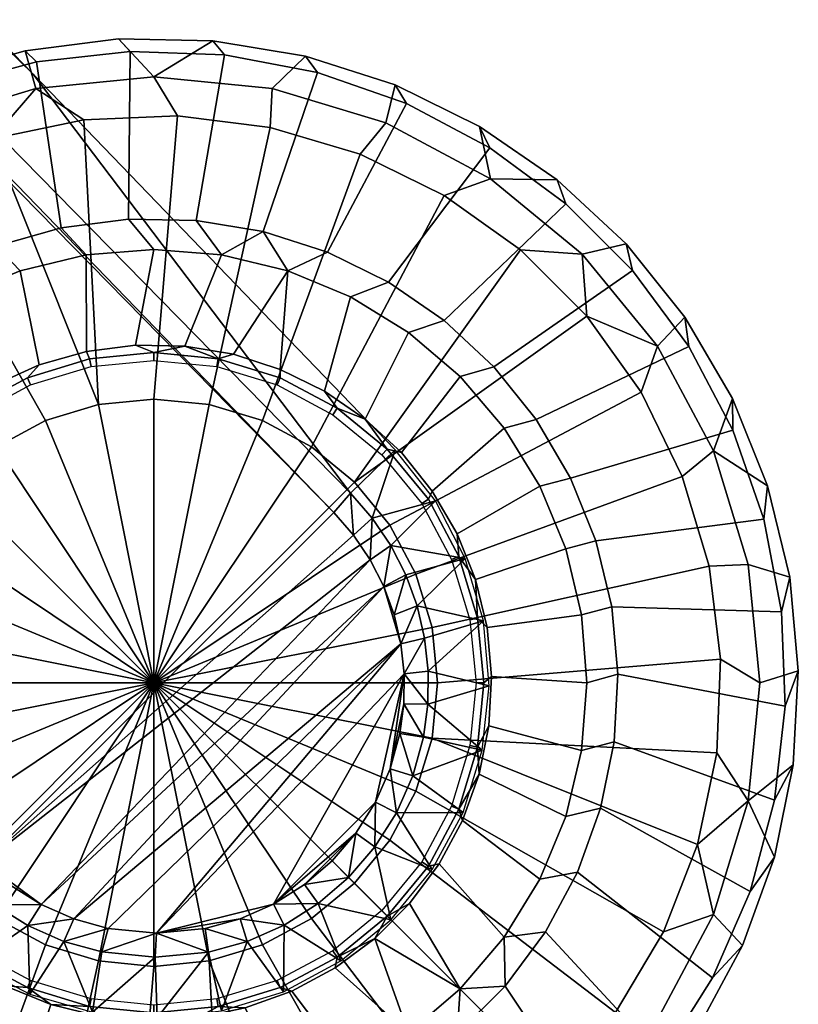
# Model space of a CAD drawing. Header units: millimetres. Extents: x -275 to 275, y -281 to 265.
# Tile 405 of 656: x 235 to 265, y -253 to -215. Entities that reach past the tile are written whole.
import ezdxf

# ---------------------------------------------------------------- set-up
doc = ezdxf.new("R2010")
doc.units = ezdxf.units.MM
doc.header["$MEASUREMENT"] = 0
doc.layers.add('nozky', color=250, linetype='Continuous')
doc.layers.add('podnoz', color=7, linetype='Continuous')

msp = doc.modelspace()

# ---------------------------------------------------------------- meshes
at = {"layer": 'nozky'}
mesh = msp.add_polyface(dxfattribs=at)
corners = [(24.583, -4.549, 280), (24.583, -4.549, 277), (25, 0, 277), (25, 0, 280), (20.925, -13.68, 280), (20.925, -13.68, 277), (23.245, -9.202, 277), (23.245, -9.202, 280), (13.681, -20.925, 280), (13.681, -20.925, 277), (17.678, -17.678, 277), (17.678, -17.678, 280), (4.549, -24.583, 280), (4.549, -24.583, 277), (9.202, -23.245, 277), (9.202, -23.245, 280), (0, -25, 280), (0, -25, 277), (23.245, -9.202, 280), (24.583, -4.549, 280), (25, 0, 280), (17.678, -17.678, 280), (20.925, -13.68, 280), (-13.681, -20.925, 280), (20.925, 13.68, 280), (9.202, -23.245, 280), (13.681, -20.925, 280), (-4.549, -24.583, 280), (0, -25, 280), (4.549, -24.583, 280), (-17.678, -17.678, 280), (223.797, -223.801, 1), (224.857, -224.862), (222.51, -227.635), (218.703, -231.425, 1), (220.649, -230.756), (219.329, -234.141), (218.394, -228.583, 2), (220.351, -225.503, 2), (217.366, -235.834, 1), (215.917, -235.429, 2), (216.904, -231.916, 2), (222.736, -222.741, 2), (234.137, -219.333), (235.83, -217.37, 1), (237.693, -218.587), (230.752, -220.654), (227.631, -222.514), (227.358, -220.879, 1), (231.421, -218.707, 1), (240.414, -216.918, 1), (235.425, -215.921, 2), (239.045, -215.456, 2), (228.579, -218.397, 2), (231.911, -216.909, 2), (225.499, -220.355, 2), (234.303, -231.272), (236.205, -230.256), (240.414, -240.418), (232.636, -232.64), (222.51, -227.635), (224.857, -224.862), (231.269, -234.307), (230.252, -236.209), (220.649, -230.756), (229.626, -238.272), (219.329, -234.141), (218.583, -237.697), (238.269, -229.63), (230.752, -220.654), (234.137, -219.333), (227.631, -222.514), (237.693, -218.587)]
mesh.append_faces([[corners[k] for k in face] for face in [(0, 1, 2, 3), (4, 5, 6, 7), (7, 6, 1, 0), (8, 9, 10, 11), (12, 13, 14, 15), (15, 14, 9, 8), (11, 10, 5, 4), (16, 17, 13, 12), (18, 19, 20, 20), (21, 22, 18, 18), (23, 21, 24, 24), (25, 26, 21, 21), (21, 27, 25, 25), (28, 29, 25, 25), (30, 23, 24, 24), (31, 32, 33, 33), (34, 33, 35, 35), (34, 35, 36, 36), (31, 34, 37, 38), (34, 31, 33, 33), (39, 34, 36, 36), (34, 39, 40, 41), (38, 42, 31, 31), (34, 41, 37, 37), (43, 44, 45, 45), (46, 47, 48, 49), (46, 49, 43, 43), (47, 32, 31, 48), (50, 44, 51, 52), (43, 49, 44, 44), (49, 48, 53, 54), (44, 49, 54, 51), (48, 31, 42, 55), (55, 53, 48, 48), (56, 57, 58, 58), (59, 56, 58, 58), (60, 61, 59, 62), (62, 63, 64, 60), (63, 65, 66, 64), (65, 67, 66, 66), (68, 57, 69, 70), (57, 56, 71, 69), (56, 59, 61, 71), (68, 70, 72, 72)]])
mesh = msp.add_polyface(dxfattribs=at)
corners = [(261.946, -235.904), (260.909, -232.421), (262.125, -231.425, 1), (263.463, -235.834, 1), (262.396, -239.509), (263.914, -240.418, 1), (264.219, -232.78, 2), (265.077, -236.327, 2), (265.41, -239.962, 2), (259.313, -229.157), (259.954, -227.362, 1), (257.202, -226.2), (257.031, -223.801, 1), (254.633, -223.63), (249.407, -218.707, 1), (253.47, -220.879, 1), (251.676, -221.519), (248.411, -219.923), (244.929, -218.886), (244.999, -217.37, 1), (241.323, -218.437), (240.414, -216.918, 1), (256.053, -220.913, 2), (258.726, -223.398, 2), (237.693, -218.587), (235.83, -217.37, 1), (261.009, -226.246, 2), (262.853, -229.395, 2), (249.77, -217.235, 2), (253.046, -218.844, 2), (246.295, -216.12, 2), (242.694, -215.522, 2), (239.045, -215.456, 2), (251.414, -240.418), (251.203, -242.564), (240.414, -240.418), (251.203, -238.272), (250.577, -236.209), (249.561, -234.307), (248.192, -232.64), (246.525, -231.272), (244.624, -230.256), (242.561, -229.63), (240.414, -229.418), (238.269, -229.63), (236.205, -230.256), (261.946, -235.904), (262.396, -239.509), (260.909, -232.421), (262.245, -243.139), (259.313, -229.157), (257.202, -226.2), (248.411, -219.923), (251.676, -221.519), (254.633, -223.63), (241.323, -218.437), (244.929, -218.886), (237.693, -218.587)]
mesh.append_faces([[corners[k] for k in face] for face in [(0, 1, 2, 3), (4, 0, 3, 5), (3, 2, 6, 7), (5, 3, 7, 8), (1, 9, 10, 2), (10, 9, 11, 11), (12, 11, 13, 13), (14, 15, 16, 17), (17, 18, 19, 14), (13, 16, 15, 12), (10, 11, 12, 12), (18, 20, 21, 19), (12, 15, 22, 23), (20, 24, 25, 21), (10, 12, 23, 26), (2, 10, 26, 27), (15, 14, 28, 29), (27, 6, 2, 2), (29, 22, 15, 15), (30, 28, 14, 19), (19, 21, 31, 30), (32, 31, 21, 21), (33, 34, 35, 35), (36, 33, 35, 35), (37, 36, 35, 35), (38, 37, 35, 35), (39, 38, 35, 35), (40, 39, 35, 35), (41, 40, 35, 35), (42, 41, 35, 35), (43, 42, 35, 35), (44, 43, 35, 35), (45, 44, 35, 35), (33, 36, 46, 47), (36, 37, 48, 46), (34, 33, 47, 49), (37, 38, 50, 48), (38, 39, 51, 50), (40, 41, 52, 53), (39, 40, 53, 54), (42, 43, 55, 56), (43, 44, 57, 55), (41, 42, 56, 52), (39, 54, 51, 51)]])
mesh = msp.add_polyface(dxfattribs=at)
corners = [(217.366, -235.834, 1), (219.329, -234.141), (218.583, -237.697), (218.433, -241.327), (218.883, -244.933), (217.366, -245.003, 1), (216.914, -240.418, 1), (218.703, -249.411, 1), (217.23, -249.774, 2), (216.115, -246.299, 2), (219.919, -248.416), (221.515, -251.68), (220.875, -253.474, 1), (215.519, -242.698, 2), (215.452, -239.049, 2), (215.917, -235.429, 2), (223.626, -254.637), (223.797, -257.035, 1), (226.195, -257.206), (229.152, -259.317), (227.358, -259.958, 1), (232.417, -260.913), (235.899, -261.95), (235.83, -263.467, 1), (231.421, -262.129, 1), (239.505, -262.399), (240.414, -263.918, 1), (223.394, -258.73, 2), (220.909, -256.056, 2), (218.84, -253.05, 2), (226.241, -261.013, 2), (229.392, -262.857, 2), (232.775, -264.223, 2), (236.323, -265.081, 2), (239.958, -265.414, 2), (231.269, -234.307), (232.636, -232.64), (240.414, -240.418), (230.252, -236.209), (229.626, -238.272), (229.414, -240.418), (229.626, -242.564), (230.252, -244.628), (231.269, -246.53), (232.636, -248.197), (234.303, -249.564), (236.205, -250.581), (218.433, -241.327), (218.583, -237.697), (218.883, -244.933), (219.919, -248.416), (221.515, -251.68), (223.626, -254.637), (232.417, -260.913), (229.152, -259.317), (226.195, -257.206), (238.269, -251.207), (235.899, -261.95)]
mesh.append_faces([[corners[k] for k in face] for face in [(0, 1, 2, 2), (3, 4, 5, 6), (2, 3, 6, 0), (5, 7, 8, 9), (7, 5, 4, 10), (10, 11, 12, 7), (6, 5, 9, 13), (0, 6, 14, 15), (12, 11, 16, 16), (17, 16, 18, 18), (18, 19, 20, 17), (21, 22, 23, 24), (19, 21, 24, 20), (12, 16, 17, 17), (22, 25, 26, 23), (12, 17, 27, 28), (7, 12, 29, 8), (6, 13, 14, 14), (17, 20, 30, 27), (28, 29, 12, 12), (31, 30, 20, 24), (24, 32, 31, 31), (24, 23, 33, 32), (23, 26, 34, 33), (35, 36, 37, 37), (38, 35, 37, 37), (39, 38, 37, 37), (40, 39, 37, 37), (41, 40, 37, 37), (42, 41, 37, 37), (43, 42, 37, 37), (44, 43, 37, 37), (45, 44, 37, 37), (46, 45, 37, 37), (39, 40, 47, 48), (40, 41, 49, 47), (41, 42, 50, 49), (42, 43, 51, 50), (43, 44, 52, 51), (45, 46, 53, 54), (44, 45, 54, 55), (46, 56, 57, 53), (55, 52, 44, 44)]])
mesh = msp.add_polyface(dxfattribs=at)
corners = [(239.505, -262.399), (243.136, -262.249), (244.999, -263.467, 1), (240.414, -263.918, 1), (246.691, -261.504), (250.076, -260.183), (253.198, -258.323), (253.47, -259.958, 1), (249.407, -262.129, 1), (257.031, -257.035, 1), (255.971, -255.975), (250.61, -263.245, 2), (247.179, -264.486, 2), (243.602, -265.214, 2), (239.958, -265.414, 2), (253.825, -261.517, 2), (256.754, -259.339, 2), (258.319, -253.202), (260.179, -250.081), (262.125, -249.411, 1), (259.954, -253.474, 1), (261.5, -246.696), (262.245, -243.139), (262.396, -239.509), (263.914, -240.418, 1), (263.463, -245.003, 1), (261.513, -253.829, 2), (259.335, -256.758, 2), (263.24, -250.615, 2), (265.41, -239.962, 2), (265.21, -243.606, 2), (264.481, -247.182, 2), (238.269, -251.207), (236.205, -250.581), (240.414, -240.418), (240.414, -251.418), (242.561, -251.207), (244.624, -250.581), (246.525, -249.564), (248.192, -248.197), (249.561, -246.53), (250.577, -244.628), (251.203, -242.564), (239.505, -262.399), (235.899, -261.95), (250.076, -260.183), (246.691, -261.504), (253.198, -258.323), (243.136, -262.249), (255.971, -255.975), (260.179, -250.081), (258.319, -253.202), (261.5, -246.696), (262.245, -243.139)]
mesh.append_faces([[corners[k] for k in face] for face in [(0, 1, 2, 3), (4, 2, 1, 1), (5, 6, 7, 8), (5, 8, 4, 4), (9, 7, 6, 10), (2, 8, 11, 12), (8, 2, 4, 4), (3, 2, 13, 14), (8, 7, 15, 11), (7, 16, 15, 15), (12, 13, 2, 2), (9, 16, 7, 7), (17, 18, 19, 20), (19, 18, 21, 21), (22, 23, 24, 25), (25, 21, 22, 22), (9, 20, 26, 27), (20, 9, 10, 17), (20, 19, 28, 26), (25, 24, 29, 30), (25, 19, 21, 21), (19, 25, 31, 28), (31, 25, 30, 30), (16, 9, 27, 27), (32, 33, 34, 34), (35, 32, 34, 34), (36, 35, 34, 34), (37, 36, 34, 34), (38, 37, 34, 34), (39, 38, 34, 34), (40, 39, 34, 34), (41, 40, 34, 34), (42, 41, 34, 34), (32, 35, 43, 44), (36, 37, 45, 46), (37, 38, 47, 45), (35, 36, 48, 43), (38, 39, 49, 47), (46, 48, 36, 36), (50, 51, 40, 41), (41, 42, 52, 50), (51, 49, 39, 40), (53, 52, 42, 42)]])
at = {"layer": 'podnoz'}
mesh = msp.add_polyface(dxfattribs=at)
corners = [(148.361, -132.913, 62.429), (49.342, -31.991, 74.811), (45.457, -37.306, 74.811), (41.582, -41.581, 74.811), (132.913, -148.361, 62.429), (37.306, -45.457, 74.811), (31.991, -49.342, 74.811), (44.555, -24.564, 74.595), (46.358, -28.655, 75.177), (47.068, -27.992, 74.28), (49.895, -31.162, 73.926), (49.342, -31.991, 74.811), (42.379, -20.909, 74.868), (43.787, -25.145, 75.493), (44.299, -19.714, 52.313), (44.714, -15.13, 29.339), (42.585, -15.993, 52.313), (42.507, -7.707, 29.445), (41.235, -12.125, 52.313), (47.068, -27.992, 74.28), (48.752, -26.58, 52.313), (44.555, -24.564, 74.595), (46.36, -23.254, 52.313), (42.379, -20.909, 74.868), (49.895, -31.162, 73.926), (48.296, -21.995, 29.223), (53.121, -28.05, 29.103), (51.451, -29.661, 52.313), (40.559, -17.062, 75.096), (36.689, -24.516, 75.945), (46.358, -28.655, 75.177), (149.013, -132.163, 61.532), (235.726, -216.823, 25), (144.424, -122.437, 27.052), (122.438, -144.423, 27.052), (31.162, -49.895, 73.926), (29.662, -51.451, 52.313), (28.051, -53.121, 29.103), (132.117, -148.968, 61.538), (132.117, -148.968, 61.538), (31.991, -49.342, 74.811), (31.162, -49.895, 73.926), (132.913, -148.361, 62.429), (148.361, -132.913, 62.429), (247.39, -233.814, 49.965), (149.013, -132.163, 61.532)]
mesh.append_faces([[corners[k] for k in face] for face in [(0, 1, 2, 2), (3, 4, 0, 0), (4, 5, 6, 6), (0, 2, 3, 3), (4, 3, 5, 5), (7, 8, 9, 9), (10, 9, 8, 8), (8, 11, 10, 10), (7, 12, 13, 13), (8, 7, 13, 13), (14, 15, 16, 16), (17, 18, 15, 15), (19, 20, 21, 21), (22, 23, 21, 21), (24, 20, 19, 19), (25, 14, 22, 22), (23, 22, 14, 14), (20, 25, 22, 22), (15, 14, 25, 25), (26, 20, 27, 27), (24, 27, 20, 20), (25, 20, 26, 26), (20, 22, 21, 21), (16, 28, 14, 14), (1, 29, 2, 2), (29, 1, 30, 30), (31, 32, 33, 33), (27, 33, 26, 26), (33, 27, 24, 24), (31, 33, 24, 24), (34, 35, 36, 36), (36, 37, 34, 34), (34, 38, 35, 35), (39, 40, 41, 41), (42, 40, 39, 39), (43, 44, 45, 45), (45, 10, 11, 11), (43, 45, 11, 11)]])
mesh = msp.add_polyface(dxfattribs=at)
corners = [(148.361, -132.913, 62.429), (132.913, -148.361, 62.429), (233.814, -247.389, 49.965), (247.39, -233.814, 49.965), (235.726, -216.823, 25), (149.013, -132.163, 61.532), (248.042, -233.063, 49.068), (216.823, -235.725, 25), (233.063, -248.042, 49.068), (132.117, -148.968, 61.538), (122.438, -144.423, 27.052), (132.913, -148.361, 62.429), (132.117, -148.968, 61.538), (233.063, -248.042, 49.068), (233.814, -247.389, 49.965), (149.013, -132.163, 61.532), (247.39, -233.814, 49.965), (248.042, -233.063, 49.068), (229.898, -232.601, 24.511), (231.149, -231.153, 24.511), (228.539, -228.543, 6.979), (226.827, -230.547, 6.979), (225.451, -232.794, 6.979), (228.873, -234.215, 24.511), (232.79, -225.455, 6.979), (230.543, -226.832, 6.979), (232.597, -229.903, 24.511), (234.211, -228.877, 24.511), (227.687, -227.69, 6), (225.969, -229.679, 6), (226.827, -230.547, 6.979), (228.539, -228.543, 6.979), (224.559, -231.897, 6), (225.451, -232.794, 6.979), (231.893, -224.563, 6), (229.675, -225.973, 6), (230.543, -226.832, 6.979), (232.79, -225.455, 6.979), (223.09, -223.094, 6), (220.701, -225.87, 6), (225.969, -229.679, 6), (227.687, -227.69, 6), (218.754, -228.97, 6), (217.289, -232.326, 6), (223.487, -234.296, 6), (224.559, -231.897, 6), (228.966, -218.758, 6), (225.865, -220.706, 6), (229.675, -225.973, 6), (231.893, -224.563, 6), (232.322, -217.293, 6), (234.292, -223.491, 6), (222.736, -222.741, 5.5), (220.351, -225.503, 5.5), (220.701, -225.87, 6), (223.09, -223.094, 6), (218.394, -228.583, 5.5), (216.904, -231.916, 5.5), (217.289, -232.326, 6), (218.754, -228.97, 6), (228.579, -218.397, 5.5), (225.499, -220.355, 5.5), (225.865, -220.706, 6), (228.966, -218.758, 6), (231.911, -216.909, 5.5), (232.322, -217.293, 6), (222.736, -222.741, 2), (220.351, -225.503, 2), (220.351, -225.503, 5.5), (222.736, -222.741, 5.5), (218.394, -228.583, 2), (216.904, -231.916, 2), (216.904, -231.916, 5.5), (218.394, -228.583, 5.5), (225.499, -220.355, 2), (225.499, -220.355, 5.5), (228.579, -218.397, 5.5), (228.579, -218.397, 2), (231.911, -216.909, 5.5), (231.911, -216.909, 2), (230.021, -233.474, 25), (231.575, -231.579, 25), (231.362, -231.366, 24.755), (229.771, -233.306, 24.755), (233.47, -230.025, 25), (233.302, -229.774, 24.755), (231.149, -231.153, 24.511), (229.898, -232.601, 24.511), (232.597, -229.903, 24.511)]
mesh.append_faces([[corners[k] for k in face] for face in [(0, 1, 2, 2), (2, 3, 0, 0), (4, 5, 6, 6), (7, 8, 9, 9), (10, 7, 9, 9), (11, 12, 13, 13), (14, 11, 13, 13), (15, 16, 17, 17), (18, 19, 20, 21), (21, 22, 23, 18), (24, 25, 26, 27), (25, 20, 19, 26), (28, 29, 30, 31), (29, 32, 33, 30), (34, 35, 36, 37), (31, 36, 35, 28), (38, 39, 40, 41), (42, 43, 44, 45), (39, 42, 45, 40), (46, 47, 48, 49), (47, 38, 41, 48), (50, 46, 49, 51), (52, 53, 54, 55), (56, 57, 58, 59), (53, 56, 59, 54), (60, 61, 62, 63), (61, 52, 55, 62), (64, 60, 63, 65), (66, 67, 68, 69), (70, 71, 72, 73), (67, 70, 73, 68), (74, 75, 76, 77), (66, 69, 75, 74), (77, 76, 78, 79), (80, 81, 82, 83), (81, 84, 85, 82), (86, 87, 83, 82), (88, 86, 82, 85)]])
mesh = msp.add_polyface(dxfattribs=at)
corners = [(248.042, -233.063, 49.068), (249.774, -231.392, 25), (235.726, -216.823, 25), (245.604, -224.446, 6.979), (243.041, -223.831, 6.979), (241.609, -227.37, 24.511), (243.496, -227.683, 24.511), (240.414, -223.624, 6.979), (237.787, -223.831, 6.979), (237.8, -227.579, 24.511), (239.696, -227.335, 24.511), (235.225, -224.446, 6.979), (235.958, -228.096, 24.511), (232.79, -225.455, 6.979), (234.211, -228.877, 24.511), (245.317, -228.267, 24.511), (242.056, -222.493, 6), (239.429, -222.445, 6), (240.414, -223.624, 6.979), (243.041, -223.831, 6.979), (236.822, -222.78, 6), (237.787, -223.831, 6.979), (234.292, -223.491, 6), (231.893, -224.563, 6), (232.79, -225.455, 6.979), (235.225, -224.446, 6.979), (244.648, -222.923, 6), (245.604, -224.446, 6.979), (246.755, -216.753, 6), (243.157, -216.072, 6), (242.056, -222.493, 6), (244.648, -222.923, 6), (239.498, -215.935, 6), (235.859, -216.345, 6), (236.822, -222.78, 6), (239.429, -222.445, 6), (232.322, -217.293, 6), (234.292, -223.491, 6), (246.295, -216.12, 5.5), (242.694, -215.522, 5.5), (243.157, -216.072, 6), (246.755, -216.753, 6), (239.045, -215.456, 5.5), (235.425, -215.921, 5.5), (235.859, -216.345, 6), (239.498, -215.935, 6), (231.911, -216.909, 5.5), (232.322, -217.293, 6), (242.694, -215.522, 2), (242.694, -215.522, 5.5), (246.295, -216.12, 5.5), (246.295, -216.12, 2), (235.425, -215.921, 2), (235.425, -215.921, 5.5), (239.045, -215.456, 5.5), (239.045, -215.456, 2), (231.911, -216.909, 2), (231.911, -216.909, 5.5), (242.853, -228.158, 25), (245.198, -228.87, 25), (245.313, -228.591, 24.755), (242.912, -227.863, 24.755), (240.414, -227.918, 25), (240.414, -227.617, 24.755), (237.976, -228.158, 25), (237.917, -227.863, 24.755), (235.631, -228.87, 25), (235.516, -228.591, 24.755), (233.47, -230.025, 25), (233.302, -229.774, 24.755), (243.496, -227.683, 24.511), (241.609, -227.37, 24.511), (239.696, -227.335, 24.511), (237.8, -227.579, 24.511), (235.958, -228.096, 24.511), (245.317, -228.267, 24.511), (232.597, -229.903, 24.511), (234.211, -228.877, 24.511)]
mesh.append_faces([[corners[k] for k in face] for face in [(0, 1, 2, 2), (3, 4, 5, 6), (7, 8, 9, 10), (8, 11, 12, 9), (11, 13, 14, 12), (4, 7, 10, 5), (3, 6, 15, 15), (16, 17, 18, 19), (17, 20, 21, 18), (22, 23, 24, 25), (20, 22, 25, 21), (19, 26, 16, 16), (27, 26, 19, 19), (28, 29, 30, 31), (32, 33, 34, 35), (33, 36, 37, 34), (29, 32, 35, 30), (38, 39, 40, 41), (42, 43, 44, 45), (43, 46, 47, 44), (39, 42, 45, 40), (48, 49, 50, 51), (52, 53, 54, 55), (56, 57, 53, 52), (55, 54, 49, 48), (58, 59, 60, 61), (62, 58, 61, 63), (64, 62, 63, 65), (66, 64, 65, 67), (68, 66, 67, 69), (61, 70, 71, 71), (72, 73, 65, 63), (73, 74, 67, 65), (63, 71, 72, 72), (75, 70, 61, 60), (61, 71, 63, 63), (76, 69, 77, 77), (69, 67, 74, 77)]])
mesh = msp.add_polyface(dxfattribs=at)
corners = [(252.289, -228.543, 6.979), (250.285, -226.832, 6.979), (248.61, -230.195, 24.511), (250.012, -231.498, 24.511), (248.038, -225.455, 6.979), (245.604, -224.446, 6.979), (245.317, -228.267, 24.511), (247.035, -229.111, 24.511), (254.001, -230.547, 6.979), (251.208, -232.99, 24.511), (256.57, -232.482, 6), (255.242, -230.214, 6), (254.001, -230.547, 6.979), (255.378, -232.794, 6.979), (253.599, -228.164, 6), (251.674, -226.375, 6), (250.285, -226.832, 6.979), (252.289, -228.543, 6.979), (249.509, -224.885, 6), (247.15, -223.726, 6), (245.604, -224.446, 6.979), (248.038, -225.455, 6.979), (244.648, -222.923, 6), (262.87, -230.621, 6), (261.159, -227.384, 6), (255.242, -230.214, 6), (256.57, -232.482, 6), (258.984, -224.437, 6), (253.599, -228.164, 6), (256.396, -221.848, 6), (253.449, -219.674, 6), (249.509, -224.885, 6), (251.674, -226.375, 6), (250.212, -217.962, 6), (246.755, -216.753, 6), (244.648, -222.923, 6), (247.15, -223.726, 6), (262.853, -229.395, 5.5), (261.009, -226.246, 5.5), (261.159, -227.384, 6), (262.87, -230.621, 6), (258.726, -223.398, 5.5), (258.984, -224.437, 6), (264.219, -232.78, 5.5), (264.079, -234.077, 6), (256.053, -220.913, 5.5), (253.046, -218.844, 5.5), (253.449, -219.674, 6), (256.396, -221.848, 6), (249.77, -217.235, 5.5), (246.295, -216.12, 5.5), (246.755, -216.753, 6), (250.212, -217.962, 6), (261.009, -226.246, 2), (261.009, -226.246, 5.5), (262.853, -229.395, 5.5), (262.853, -229.395, 2), (258.726, -223.398, 2), (258.726, -223.398, 5.5), (264.219, -232.78, 5.5), (264.219, -232.78, 2), (253.046, -218.844, 2), (253.046, -218.844, 5.5), (256.053, -220.913, 5.5), (256.053, -220.913, 2), (246.295, -216.12, 2), (246.295, -216.12, 5.5), (249.77, -217.235, 5.5), (249.77, -217.235, 2), (249.253, -231.579, 25), (250.808, -233.474, 25), (251.059, -233.306, 24.755), (249.466, -231.366, 24.755), (247.358, -230.025, 25), (247.526, -229.774, 24.755), (245.198, -228.87, 25), (245.313, -228.591, 24.755), (251.208, -232.99, 24.511), (250.012, -231.498, 24.511), (248.61, -230.195, 24.511), (247.035, -229.111, 24.511), (245.317, -228.267, 24.511)]
mesh.append_faces([[corners[k] for k in face] for face in [(0, 1, 2, 3), (4, 5, 6, 7), (1, 4, 7, 2), (8, 0, 3, 9), (10, 11, 12, 13), (14, 15, 16, 17), (18, 19, 20, 21), (20, 19, 22, 22), (15, 18, 21, 16), (11, 14, 17, 12), (23, 24, 25, 26), (24, 27, 28, 25), (29, 30, 31, 32), (33, 34, 35, 36), (30, 33, 36, 31), (27, 29, 32, 28), (37, 38, 39, 40), (38, 41, 42, 39), (43, 37, 40, 44), (45, 46, 47, 48), (49, 50, 51, 52), (46, 49, 52, 47), (41, 45, 48, 42), (53, 54, 55, 56), (57, 58, 54, 53), (56, 55, 59, 60), (61, 62, 63, 64), (65, 66, 67, 68), (68, 67, 62, 61), (64, 63, 58, 57), (69, 70, 71, 72), (73, 69, 72, 74), (75, 73, 74, 76), (77, 78, 72, 71), (74, 79, 80, 80), (80, 81, 76, 74), (72, 78, 79, 79), (74, 72, 79, 79)]])
mesh = msp.add_polyface(dxfattribs=at)
corners = [(253.416, -240.534, 25), (251.04, -241.256, 48.442), (253.149, -243.039, 25), (252.493, -235.606, 25), (250.624, -237.444, 48.677), (253.194, -238.025, 25), (251.055, -239.971, 48.513), (250.869, -242.53, 48.381), (250.916, -238.694, 48.591), (256.387, -245.608, 6.979), (257.002, -243.045, 6.979), (253.41, -242.089, 24.511), (253.028, -243.963, 24.511), (257.208, -240.418, 6.979), (257.002, -237.791, 6.979), (253.341, -238.274, 24.511), (253.515, -240.179, 24.511), (256.387, -235.229, 6.979), (255.378, -232.794, 6.979), (252.175, -234.641, 24.511), (252.891, -236.415, 24.511), (254.001, -230.547, 6.979), (251.208, -232.99, 24.511), (257.743, -245.288, 6), (258.268, -242.713, 6), (257.002, -243.045, 6.979), (256.387, -245.608, 6.979), (258.411, -240.09, 6), (258.172, -237.473, 6), (257.002, -237.791, 6.979), (257.208, -240.418, 6.979), (257.554, -234.918, 6), (256.57, -232.482, 6), (255.378, -232.794, 6.979), (256.387, -235.229, 6.979), (264.897, -241.334, 6), (264.76, -237.675, 6), (258.172, -237.473, 6), (258.411, -240.09, 6), (264.079, -234.077, 6), (257.554, -234.918, 6), (262.87, -230.621, 6), (256.57, -232.482, 6), (264.487, -244.973, 6), (258.268, -242.713, 6), (265.41, -239.962, 5.5), (265.077, -236.327, 5.5), (264.76, -237.675, 6), (264.897, -241.334, 6), (264.219, -232.78, 5.5), (264.079, -234.077, 6), (265.21, -243.606, 5.5), (264.487, -244.973, 6), (265.077, -236.327, 2), (265.077, -236.327, 5.5), (265.41, -239.962, 5.5), (265.41, -239.962, 2), (264.219, -232.78, 2), (264.219, -232.78, 5.5), (265.21, -243.606, 5.5), (265.21, -243.606, 2), (252.674, -242.857, 25), (251.963, -245.202, 25), (252.241, -245.317, 24.755), (252.97, -242.916, 24.755), (252.914, -240.418, 25), (253.216, -240.418, 24.755), (252.674, -237.98, 25), (252.97, -237.921, 24.755), (251.963, -235.635, 25), (252.241, -235.519, 24.755), (252.378, -245.762, 24.511), (253.028, -243.963, 24.511), (253.41, -242.089, 24.511), (253.515, -240.179, 24.511), (253.341, -238.274, 24.511), (252.891, -236.415, 24.511), (252.175, -234.641, 24.511)]
mesh.append_faces([[corners[k] for k in face] for face in [(0, 1, 2, 2), (3, 4, 5, 5), (5, 6, 0, 0), (1, 7, 2, 2), (4, 8, 5, 5), (9, 10, 11, 12), (13, 14, 15, 16), (17, 18, 19, 20), (18, 21, 22, 19), (14, 17, 20, 15), (10, 13, 16, 11), (23, 24, 25, 26), (27, 28, 29, 30), (31, 32, 33, 34), (28, 31, 34, 29), (24, 27, 30, 25), (35, 36, 37, 38), (36, 39, 40, 37), (39, 41, 42, 40), (43, 35, 38, 44), (45, 46, 47, 48), (46, 49, 50, 47), (51, 45, 48, 52), (53, 54, 55, 56), (57, 58, 54, 53), (56, 55, 59, 60), (61, 62, 63, 64), (65, 61, 64, 66), (67, 65, 66, 68), (69, 67, 68, 70), (63, 71, 72, 72), (73, 74, 66, 64), (68, 75, 76, 76), (70, 76, 77, 77), (74, 75, 68, 66), (64, 72, 73, 73), (64, 63, 72, 72), (70, 68, 76, 76)]])
mesh = msp.add_polyface(dxfattribs=at)
corners = [(249.956, -242.394, 49.278), (250.111, -241.239, 49.339), (249.578, -243.758, 49.218), (250.124, -240.074, 49.409), (249.004, -245.053, 49.174), (240.517, -250.136, 49.381), (249.997, -238.916, 49.488), (249.732, -237.783, 49.574), (249.332, -236.691, 49.666), (237.307, -249.576, 49.613), (245.054, -249.004, 49.174), (252.404, -245.446, 25), (253.149, -243.039, 25), (250.452, -244.034, 48.321), (251.339, -233.367, 25), (249.6, -235.096, 48.866), (252.493, -235.606, 25), (249.774, -231.392, 25), (248.883, -234.032, 48.966), (250.869, -242.53, 48.381), (253.416, -240.534, 25), (251.055, -239.971, 48.513), (251.04, -241.256, 48.442), (253.194, -238.025, 25), (250.916, -238.694, 48.591), (250.183, -236.239, 48.769), (250.624, -237.444, 48.677), (248.042, -233.063, 49.068), (248.042, -233.063, 49.068), (247.39, -233.814, 49.965), (248.152, -234.692, 49.863), (248.883, -234.032, 48.966), (249.332, -236.691, 49.666), (249.6, -235.096, 48.866), (248.803, -235.655, 49.763), (250.183, -236.239, 48.769), (249.732, -237.783, 49.574), (250.869, -242.53, 48.381), (250.111, -241.239, 49.339), (249.956, -242.394, 49.278), (250.452, -244.034, 48.321), (249.578, -243.758, 49.218), (251.04, -241.256, 48.442), (250.124, -240.074, 49.409), (249.997, -238.916, 49.488), (250.624, -237.444, 48.677), (250.916, -238.694, 48.591), (251.055, -239.971, 48.513), (249.818, -245.462, 48.277), (250.808, -233.474, 25), (251.963, -235.635, 25), (252.241, -235.519, 24.755), (251.059, -233.306, 24.755), (252.175, -234.641, 24.511), (251.208, -232.99, 24.511)]
mesh.append_faces([[corners[k] for k in face] for face in [(0, 1, 2, 2), (2, 3, 4, 4), (5, 3, 6, 6), (6, 7, 8, 8), (2, 1, 3, 3), (9, 6, 8, 8), (5, 10, 3, 3), (11, 12, 13, 13), (14, 15, 16, 16), (17, 18, 14, 14), (12, 19, 13, 13), (20, 21, 22, 22), (23, 24, 21, 21), (16, 25, 26, 26), (14, 18, 15, 15), (17, 27, 18, 18), (15, 25, 16, 16), (28, 29, 30, 30), (31, 28, 30, 30), (32, 33, 34, 34), (30, 34, 31, 31), (34, 33, 31, 31), (35, 32, 36, 36), (37, 38, 39, 39), (40, 39, 41, 41), (38, 37, 42, 42), (40, 37, 39, 39), (43, 38, 42, 42), (35, 33, 32, 32), (36, 44, 45, 45), (43, 46, 44, 44), (46, 45, 44, 44), (35, 36, 45, 45), (47, 46, 43, 43), (47, 43, 42, 42), (40, 41, 48, 48), (49, 50, 51, 52), (53, 54, 52, 51)]])
mesh = msp.add_polyface(dxfattribs=at)
corners = [(248.152, -234.692, 49.863), (247.39, -233.814, 49.965), (233.814, -247.389, 49.965), (249.332, -236.691, 49.666), (248.803, -235.655, 49.763), (236.041, -249.018, 49.725), (240.517, -250.136, 49.381), (242.396, -249.955, 49.278), (243.759, -249.578, 49.218), (249.997, -238.916, 49.488), (238.64, -249.947, 49.508), (237.307, -249.576, 49.613), (234.869, -248.286, 49.844), (245.054, -249.004, 49.174), (233.366, -251.339, 25), (234.228, -249.03, 48.947), (231.393, -249.774, 25), (233.063, -248.042, 49.068), (235.522, -249.837, 48.829), (233.063, -248.042, 49.068), (234.869, -248.286, 49.844), (233.814, -247.389, 49.965), (234.228, -249.03, 48.947), (235.522, -249.837, 48.829), (236.041, -249.018, 49.725), (237.307, -249.576, 49.613), (244.035, -250.451, 48.321), (243.759, -249.578, 49.218), (242.396, -249.955, 49.278), (245.463, -249.818, 48.277), (245.054, -249.004, 49.174), (236.919, -250.452, 48.716), (238.64, -249.947, 49.508), (216.823, -235.725, 25), (228.866, -235.635, 25), (230.021, -233.474, 25), (229.771, -233.306, 24.755), (228.587, -235.519, 24.755), (228.154, -237.98, 25), (227.858, -237.921, 24.755), (228.866, -245.202, 25), (228.154, -242.857, 25), (227.858, -242.916, 24.755), (228.587, -245.317, 24.755), (230.021, -247.363, 25), (229.771, -247.531, 24.755), (231.575, -249.257, 25), (231.362, -249.47, 24.755), (228.873, -234.215, 24.511), (228.093, -235.962, 24.511), (229.898, -232.601, 24.511), (227.679, -243.5, 24.511), (228.264, -245.322, 24.511), (227.575, -237.803, 24.511), (229.106, -247.039, 24.511), (230.191, -248.615, 24.511), (231.493, -250.016, 24.511)]
mesh.append_faces([[corners[k] for k in face] for face in [(0, 1, 2, 2), (3, 4, 5, 5), (4, 0, 2, 2), (6, 7, 8, 8), (9, 10, 6, 6), (5, 11, 3, 3), (5, 4, 2, 2), (11, 10, 9, 9), (12, 5, 2, 2), (6, 8, 13, 13), (14, 15, 16, 16), (16, 15, 17, 17), (14, 18, 15, 15), (19, 20, 21, 21), (22, 20, 19, 19), (23, 24, 22, 22), (25, 24, 23, 23), (20, 22, 24, 24), (26, 27, 28, 28), (29, 27, 26, 26), (29, 30, 27, 27), (23, 31, 25, 25), (31, 32, 25, 25), (17, 33, 16, 16), (34, 35, 36, 37), (38, 34, 37, 39), (40, 41, 42, 43), (44, 40, 43, 45), (46, 44, 45, 47), (37, 48, 49, 49), (36, 50, 48, 48), (51, 52, 43, 42), (49, 53, 39, 37), (45, 54, 55, 55), (47, 55, 56, 56), (52, 54, 45, 43), (36, 48, 37, 37), (47, 45, 55, 55)]])
mesh = msp.add_polyface(dxfattribs=at)
corners = [(248.248, -246.252, 49.147), (245.054, -249.004, 49.174), (246.252, -248.249, 49.147), (247.324, -247.326, 49.138), (249.004, -245.053, 49.174), (250.124, -240.074, 49.409), (248.984, -246.784, 48.25), (247.966, -247.967, 48.241), (249.608, -249.609, 25), (246.783, -248.985, 48.25), (247.663, -251.209, 25), (245.463, -249.818, 48.277), (249.818, -245.462, 48.277), (251.209, -247.663, 25), (252.404, -245.446, 25), (250.452, -244.034, 48.321), (248.248, -246.252, 49.147), (247.324, -247.326, 49.138), (247.966, -247.967, 48.241), (248.984, -246.784, 48.25), (249.818, -245.462, 48.277), (249.578, -243.758, 49.218), (249.004, -245.053, 49.174), (246.252, -248.249, 49.147), (245.054, -249.004, 49.174), (246.783, -248.985, 48.25), (245.463, -249.818, 48.277), (252.289, -252.293, 6.979), (254.001, -250.29, 6.979), (251.473, -247.447, 24.511), (250.331, -248.982, 24.511), (255.378, -248.042, 6.979), (256.387, -245.608, 6.979), (253.028, -243.963, 24.511), (252.378, -245.762, 24.511), (248.979, -250.335, 24.511), (256.85, -247.76, 6), (257.743, -245.288, 6), (256.387, -245.608, 6.979), (255.378, -248.042, 6.979), (255.605, -250.074, 6), (254.001, -250.29, 6.979), (262.075, -251.866, 6), (263.539, -248.51, 6), (257.743, -245.288, 6), (256.85, -247.76, 6), (264.487, -244.973, 6), (258.268, -242.713, 6), (263.24, -250.615, 5.5), (264.481, -247.182, 5.5), (263.539, -248.51, 6), (262.075, -251.866, 6), (265.21, -243.606, 5.5), (264.487, -244.973, 6), (264.481, -247.182, 2), (264.481, -247.182, 5.5), (263.24, -250.615, 5.5), (263.24, -250.615, 2), (265.21, -243.606, 2), (265.21, -243.606, 5.5), (250.808, -247.363, 25), (249.253, -249.257, 25), (249.466, -249.47, 24.755), (251.059, -247.531, 24.755), (251.963, -245.202, 25), (252.241, -245.317, 24.755), (247.526, -251.062, 24.755), (248.979, -250.335, 24.511), (250.331, -248.982, 24.511), (251.473, -247.447, 24.511), (252.378, -245.762, 24.511)]
mesh.append_faces([[corners[k] for k in face] for face in [(0, 1, 2, 2), (2, 3, 0, 0), (0, 4, 1, 1), (4, 5, 1, 1), (6, 7, 8, 8), (8, 7, 9, 9), (10, 9, 11, 11), (12, 13, 14, 14), (6, 13, 12, 12), (14, 15, 12, 12), (8, 13, 6, 6), (16, 17, 18, 18), (19, 16, 18, 18), (20, 21, 22, 22), (16, 19, 22, 22), (19, 20, 22, 22), (23, 18, 17, 17), (24, 25, 23, 23), (18, 23, 25, 25), (26, 25, 24, 24), (27, 28, 29, 30), (31, 32, 33, 34), (28, 31, 34, 29), (35, 27, 30, 30), (36, 37, 38, 39), (40, 36, 39, 41), (42, 43, 44, 45), (43, 46, 47, 44), (48, 49, 50, 51), (49, 52, 53, 50), (54, 55, 56, 57), (58, 59, 55, 54), (60, 61, 62, 63), (64, 60, 63, 65), (66, 67, 62, 62), (68, 69, 63, 62), (69, 70, 65, 63), (67, 68, 62, 62)]])
mesh = msp.add_polyface(dxfattribs=at)
corners = [(235.605, -252.493, 25), (235.522, -249.837, 48.829), (233.366, -251.339, 25), (236.919, -250.452, 48.716), (228.539, -252.293, 6.979), (230.543, -254.005, 6.979), (232.986, -251.212, 24.511), (231.493, -250.016, 24.511), (232.79, -255.382, 6.979), (234.637, -252.179, 24.511), (226.827, -250.29, 6.979), (230.191, -248.615, 24.511), (235.225, -256.39, 6.979), (236.411, -252.895, 24.511), (226.371, -251.678, 6), (228.159, -253.603, 6), (228.539, -252.293, 6.979), (226.827, -250.29, 6.979), (230.21, -255.246, 6), (232.478, -256.574, 6), (232.79, -255.382, 6.979), (230.543, -254.005, 6.979), (234.914, -257.558, 6), (235.225, -256.39, 6.979), (237.469, -258.176, 6), (237.787, -257.006, 6.979), (217.958, -250.216, 6), (219.67, -253.453, 6), (224.881, -249.513, 6), (223.723, -247.154, 6), (221.844, -256.399, 6), (224.434, -258.989, 6), (228.159, -253.603, 6), (226.371, -251.678, 6), (227.38, -261.163, 6), (230.617, -262.874, 6), (232.478, -256.574, 6), (230.21, -255.246, 6), (234.073, -264.083, 6), (234.914, -257.558, 6), (237.671, -264.764, 6), (237.469, -258.176, 6), (217.23, -249.774, 5.5), (218.84, -253.05, 5.5), (219.67, -253.453, 6), (217.958, -250.216, 6), (220.909, -256.056, 5.5), (223.394, -258.73, 5.5), (224.434, -258.989, 6), (221.844, -256.399, 6), (226.241, -261.013, 5.5), (229.392, -262.857, 5.5), (230.617, -262.874, 6), (227.38, -261.163, 6), (232.775, -264.223, 5.5), (234.073, -264.083, 6), (236.323, -265.081, 5.5), (237.671, -264.764, 6), (217.23, -249.774, 2), (218.84, -253.05, 2), (218.84, -253.05, 5.5), (217.23, -249.774, 5.5), (220.909, -256.056, 2), (220.909, -256.056, 5.5), (223.394, -258.73, 2), (226.241, -261.013, 2), (226.241, -261.013, 5.5), (223.394, -258.73, 5.5), (232.775, -264.223, 2), (232.775, -264.223, 5.5), (229.392, -262.857, 5.5), (229.392, -262.857, 2), (236.323, -265.081, 2), (236.323, -265.081, 5.5), (233.47, -250.812, 25), (231.575, -249.257, 25), (231.362, -249.47, 24.755), (233.302, -251.062, 24.755), (235.631, -251.967, 25), (235.516, -252.245, 24.755), (231.493, -250.016, 24.511), (232.986, -251.212, 24.511), (234.637, -252.179, 24.511), (236.411, -252.895, 24.511)]
mesh.append_faces([[corners[k] for k in face] for face in [(0, 1, 2, 2), (0, 3, 1, 1), (4, 5, 6, 7), (5, 8, 9, 6), (10, 4, 7, 11), (8, 12, 13, 9), (14, 15, 16, 17), (18, 19, 20, 21), (19, 22, 23, 20), (15, 18, 21, 16), (22, 24, 25, 23), (26, 27, 28, 29), (30, 31, 32, 33), (34, 35, 36, 37), (35, 38, 39, 36), (31, 34, 37, 32), (38, 40, 41, 39), (27, 30, 33, 28), (42, 43, 44, 45), (46, 47, 48, 49), (50, 51, 52, 53), (51, 54, 55, 52), (47, 50, 53, 48), (54, 56, 57, 55), (43, 46, 49, 44), (58, 59, 60, 61), (59, 62, 63, 60), (64, 65, 66, 67), (68, 69, 70, 71), (68, 72, 73, 69), (65, 71, 70, 66), (64, 67, 63, 62), (74, 75, 76, 77), (78, 74, 77, 79), (80, 81, 77, 76), (81, 82, 79, 77), (79, 82, 83, 83)]])
mesh = msp.add_polyface(dxfattribs=at)
corners = [(249.608, -249.609, 25), (246.783, -248.985, 48.25), (247.663, -251.209, 25), (245.463, -249.818, 48.277), (245.445, -252.404, 25), (245.604, -256.39, 6.979), (248.038, -255.382, 6.979), (245.758, -252.382, 24.511), (243.959, -253.032, 24.511), (250.285, -254.005, 6.979), (247.443, -251.476, 24.511), (248.979, -250.335, 24.511), (252.289, -252.293, 6.979), (245.284, -257.747, 6), (247.756, -256.853, 6), (248.038, -255.382, 6.979), (245.604, -256.39, 6.979), (250.07, -255.609, 6), (250.285, -254.005, 6.979), (252.289, -252.293, 6.979), (252.179, -254.041, 6), (254.001, -250.29, 6.979), (254.037, -252.183, 6), (255.605, -250.074, 6), (248.506, -263.543, 6), (251.862, -262.079, 6), (247.756, -256.853, 6), (245.284, -257.747, 6), (254.963, -260.131, 6), (250.07, -255.609, 6), (244.969, -264.491, 6), (242.709, -258.271, 6), (252.179, -254.041, 6), (257.738, -257.742, 6), (260.127, -254.967, 6), (255.605, -250.074, 6), (254.037, -252.183, 6), (262.075, -251.866, 6), (256.85, -247.76, 6), (247.179, -264.486, 5.5), (250.61, -263.245, 5.5), (251.862, -262.079, 6), (248.506, -263.543, 6), (253.825, -261.517, 5.5), (254.963, -260.131, 6), (243.602, -265.214, 5.5), (244.969, -264.491, 6), (257.738, -257.742, 6), (256.754, -259.339, 5.5), (260.127, -254.967, 6), (259.335, -256.758, 5.5), (261.513, -253.829, 5.5), (263.24, -250.615, 5.5), (262.075, -251.866, 6), (243.602, -265.214, 2), (247.179, -264.486, 2), (247.179, -264.486, 5.5), (243.602, -265.214, 5.5), (250.61, -263.245, 2), (253.825, -261.517, 2), (253.825, -261.517, 5.5), (250.61, -263.245, 5.5), (256.754, -259.339, 2), (256.754, -259.339, 5.5), (259.335, -256.758, 2), (259.335, -256.758, 5.5), (261.513, -253.829, 2), (261.513, -253.829, 5.5), (263.24, -250.615, 2), (263.24, -250.615, 5.5), (247.358, -250.812, 25), (245.198, -251.967, 25), (245.313, -252.245, 24.755), (247.526, -251.062, 24.755), (249.253, -249.257, 25), (249.466, -249.47, 24.755), (245.758, -252.382, 24.511), (247.443, -251.476, 24.511), (248.979, -250.335, 24.511)]
mesh.append_faces([[corners[k] for k in face] for face in [(0, 1, 2, 2), (3, 4, 2, 2), (5, 6, 7, 8), (6, 9, 10, 7), (9, 11, 10, 10), (11, 9, 12, 12), (13, 14, 15, 16), (14, 17, 18, 15), (19, 18, 17, 20), (21, 22, 23, 23), (21, 19, 22, 22), (20, 22, 19, 19), (24, 25, 26, 27), (25, 28, 29, 26), (30, 24, 27, 31), (32, 29, 28, 33), (33, 34, 35, 36), (34, 37, 38, 35), (32, 33, 36, 36), (39, 40, 41, 42), (40, 43, 44, 41), (45, 39, 42, 46), (47, 44, 43, 48), (49, 50, 51, 51), (51, 52, 53, 49), (50, 49, 47, 47), (48, 50, 47, 47), (54, 55, 56, 57), (58, 59, 60, 61), (62, 63, 60, 59), (55, 58, 61, 56), (63, 62, 64, 65), (66, 67, 65, 64), (68, 69, 67, 66), (70, 71, 72, 73), (74, 70, 73, 75), (76, 77, 73, 72), (78, 73, 77, 77)]])
mesh = msp.add_polyface(dxfattribs=at)
corners = [(238.025, -253.194, 25), (236.919, -250.452, 48.716), (235.605, -252.493, 25), (240.534, -253.416, 25), (240.459, -251.068, 48.485), (245.445, -252.404, 25), (244.035, -250.451, 48.321), (243.039, -253.149, 25), (242.531, -250.868, 48.381), (238.39, -250.86, 48.611), (245.463, -249.818, 48.277), (242.396, -249.955, 49.278), (242.531, -250.868, 48.381), (244.035, -250.451, 48.321), (240.517, -250.136, 49.381), (238.64, -249.947, 49.508), (238.39, -250.86, 48.611), (236.919, -250.452, 48.716), (240.459, -251.068, 48.485), (235.225, -256.39, 6.979), (237.787, -257.006, 6.979), (238.27, -253.345, 24.511), (236.411, -252.895, 24.511), (240.414, -257.212, 6.979), (240.175, -253.519, 24.511), (243.041, -257.006, 6.979), (245.604, -256.39, 6.979), (243.959, -253.032, 24.511), (242.085, -253.414, 24.511), (237.469, -258.176, 6), (240.086, -258.415, 6), (240.414, -257.212, 6.979), (237.787, -257.006, 6.979), (242.709, -258.271, 6), (243.041, -257.006, 6.979), (245.284, -257.747, 6), (245.604, -256.39, 6.979), (237.671, -264.764, 6), (241.33, -264.901, 6), (240.086, -258.415, 6), (237.469, -258.176, 6), (244.969, -264.491, 6), (242.709, -258.271, 6), (236.323, -265.081, 5.5), (239.958, -265.414, 5.5), (241.33, -264.901, 6), (237.671, -264.764, 6), (243.602, -265.214, 5.5), (244.969, -264.491, 6), (239.958, -265.414, 2), (243.602, -265.214, 2), (243.602, -265.214, 5.5), (239.958, -265.414, 5.5), (236.323, -265.081, 2), (236.323, -265.081, 5.5), (237.976, -252.678, 25), (235.631, -251.967, 25), (235.516, -252.245, 24.755), (237.917, -252.974, 24.755), (240.414, -252.918, 25), (240.414, -253.22, 24.755), (242.853, -252.678, 25), (242.912, -252.974, 24.755), (245.198, -251.967, 25), (245.313, -252.245, 24.755), (236.411, -252.895, 24.511), (238.27, -253.345, 24.511), (240.175, -253.519, 24.511), (242.085, -253.414, 24.511), (243.959, -253.032, 24.511), (245.758, -252.382, 24.511)]
mesh.append_faces([[corners[k] for k in face] for face in [(0, 1, 2, 2), (3, 4, 0, 0), (5, 6, 7, 7), (8, 3, 7, 7), (0, 9, 1, 1), (3, 8, 4, 4), (7, 6, 8, 8), (5, 10, 6, 6), (4, 9, 0, 0), (11, 12, 13, 13), (14, 12, 11, 11), (14, 15, 16, 16), (17, 16, 15, 15), (18, 14, 16, 16), (18, 12, 14, 14), (19, 20, 21, 22), (20, 23, 24, 21), (25, 26, 27, 28), (23, 25, 28, 24), (29, 30, 31, 32), (30, 33, 34, 31), (33, 35, 36, 34), (37, 38, 39, 40), (38, 41, 42, 39), (43, 44, 45, 46), (44, 47, 48, 45), (49, 50, 51, 52), (53, 49, 52, 54), (55, 56, 57, 58), (59, 55, 58, 60), (61, 59, 60, 62), (63, 61, 62, 64), (58, 65, 66, 66), (67, 68, 62, 60), (62, 68, 69, 69), (66, 67, 60, 58), (57, 65, 58, 58), (64, 62, 69, 70)]])

doc.saveas('drawing.dxf')
